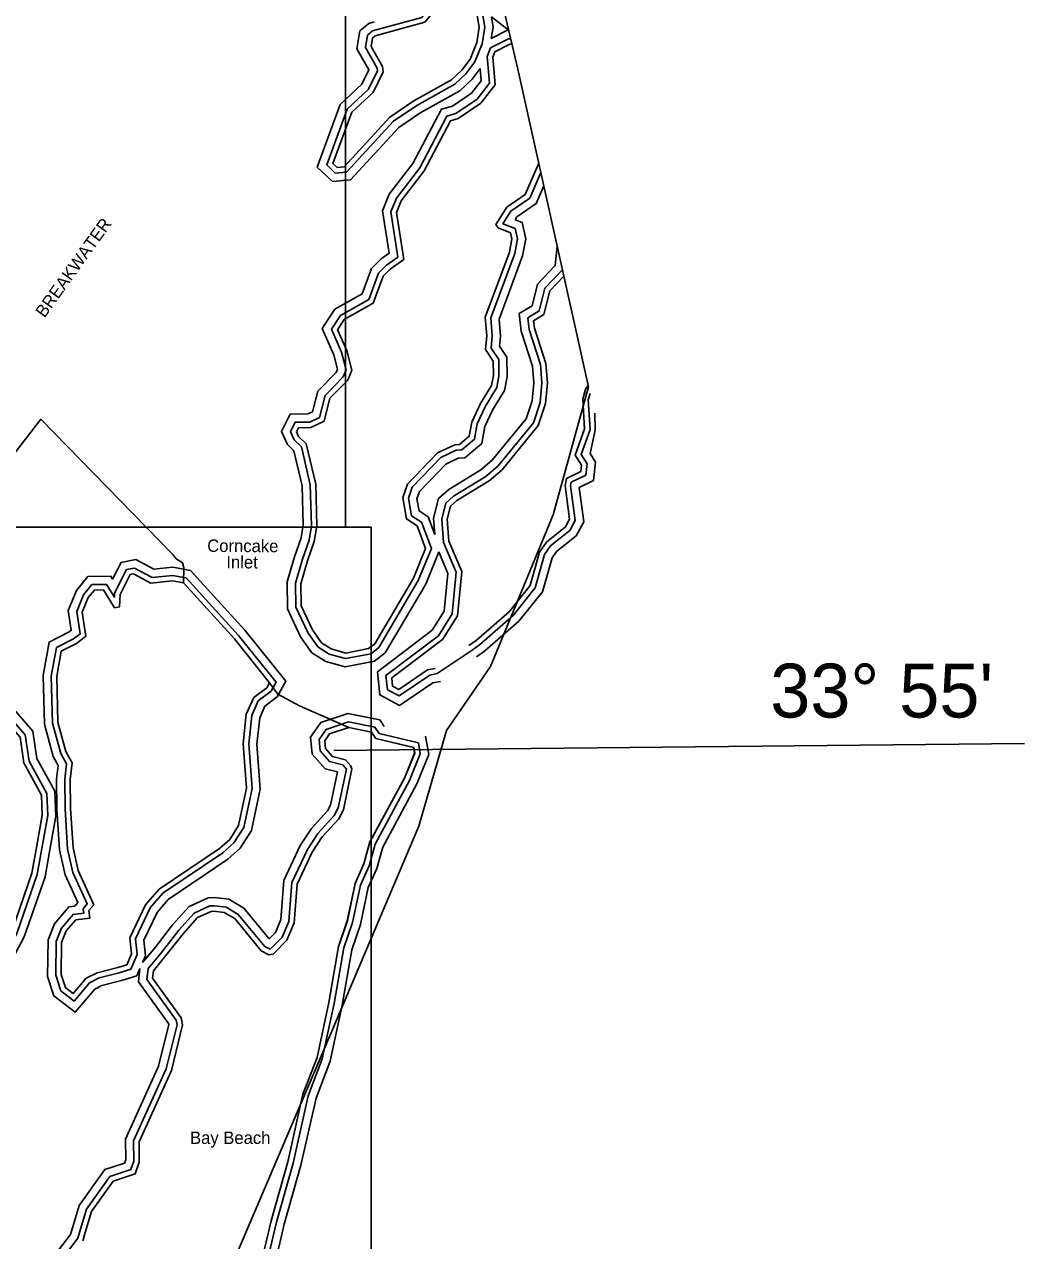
# Model space of a CAD drawing. Extents: x 2104537 to 2336408, y 34176 to 229611.
# Drawn here: x 2315671 to 2327735, y 56446 to 71119 of the extents above; entities that cross this region are included whole.
import ezdxf

# ---------------------------------------------------------------- set-up
doc = ezdxf.new("R2010")
doc.units = 0
for name, color, linetype in [('Exist Boundary Land Use Park State Division NC Parks and Recreation', 7, 'Continuous'), ('Exist Boundary Political CountyLine', 7, 'Continuous'), ('Exist Hydrographic Buffer Line', 7, 'Continuous'), ('Exist Hydrographic Creek Single Shore', 7, 'Continuous'), ('Exist Hydrographic Inlet Label', 7, 'Continuous'), ('Exist Hydrographic Island Shore', 7, 'Continuous'), ('Exist Hydrographic Lake Shore', 7, 'Continuous'), ('Exist Hydrographic Point Label', 7, 'Continuous'), ('Map Preparation Inset Cut Line', 7, 'Continuous'), ('Map Preparation Longitude Latitude Label', 7, 'Continuous'), ('Map Preparation Longitude Latitude Lines', 7, 'Continuous')]:
    doc.layers.add(name, color=color, linetype=linetype)

msp = doc.modelspace()

# ---------------------------------------------------------------- linework, layer by layer
at = {"layer": 'Exist Boundary Land Use Park State Division NC Parks and Recreation'}
msp.add_line((2319909, 62505), (2320366, 62396), dxfattribs=at)
for points in [[(2313782, 63649), (2315870, 66357), (2317461, 64723), (2317503, 64672), (2317579, 64623), (2317596, 64564), (2317590, 64380), (2318205, 63705), (2318628, 63177), (2318729, 63037), (2318989, 62896), (2319583, 62637), (2319859, 62582), (2319909, 62505), (2320370, 62395), (2320379, 62327), (2320257, 62027), (2319839, 61255), (2319767, 60990), (2319661, 60756), (2319567, 60303)], [(2319583, 62637), (2319858, 62582), (2319909, 62505)], [(2317647, 52731), (2317825, 53338), (2317824, 53453), (2318025, 54114), (2318214, 55083), (2318520, 56142), (2318647, 56686), (2318848, 57396), (2319031, 58214), (2319201, 58657), (2319344, 59319), (2319461, 59993), (2319566, 60303), (2319661, 60756), (2319767, 60990), (2319839, 61256), (2320256, 62027), (2320378, 62327), (2320366, 62396)], [(2319567, 60303), (2319461, 59993), (2319344, 59319), (2319201, 58657), (2319031, 58214), (2318848, 57396), (2318647, 56686), (2318520, 56142)]]:
    msp.add_lwpolyline(points, dxfattribs=at)
at = {"layer": 'Exist Boundary Political CountyLine'}
for points in [[(2318854, 82227), (2319714, 78705), (2321624, 70579), (2322473, 66747)], [(2322473, 66747), (2322047, 65201), (2321293, 63372), (2320764, 62602), (2320427, 61447), (2319369, 58944), (2318086, 55943)]]:
    msp.add_lwpolyline(points, dxfattribs=at)
at = {"layer": 'Exist Hydrographic Buffer Line'}
for p, q in [((2320834, 70132), (2321064, 70288)), ((2320876, 70042), (2321132, 70215)), ((2320651, 63286), (2321070, 63571)), ((2319950, 62563), (2320424, 62450))]:
    msp.add_line(p, q, dxfattribs=at)
for points in [[(2320562, 71320), (2320463, 71202), (2319871, 71039), (2319808, 70987), (2319785, 70841), (2319926, 70591), (2319931, 70558), (2319823, 70336), (2319564, 70097), (2319317, 69422), (2319421, 69325), (2319558, 69336), (2320122, 69949), (2320403, 70138), (2320864, 70395), (2320997, 70521), (2321104, 70668), (2321191, 70882), (2321225, 71085), (2321167, 71417), (2321128, 71473)], [(2321302, 70949), (2321325, 71085), (2321303, 71211)], [(2321303, 71211), (2321506, 71053)], [(2319891, 71147), (2319824, 71128), (2319717, 71039), (2319682, 70822), (2319826, 70568), (2319742, 70396), (2319480, 70153), (2319202, 69394), (2319386, 69224), (2319604, 69241), (2320187, 69874), (2320454, 70054), (2320922, 70315), (2321071, 70456), (2321167, 70587)], [(2321506, 71053), (2321302, 70949)], [(2321511, 70945), (2321293, 70834), (2321254, 70730), (2321282, 70407), (2321132, 70215)], [(2321537, 70945), (2321511, 70945)], [(2321167, 70587), (2321180, 70437), (2321064, 70288)], [(2319415, 67681), (2319745, 67869), (2319858, 68173), (2319976, 68290), (2320070, 68357), (2319989, 68870), (2320072, 69072), (2320356, 69441), (2320700, 70094), (2320834, 70132)], [(2319484, 67608), (2319825, 67801), (2319943, 68119), (2320040, 68215), (2320176, 68312), (2320091, 68858), (2320158, 69023), (2320439, 69388), (2320767, 70011), (2320876, 70042)], [(2321441, 68711), (2321539, 68866), (2321766, 69022), (2321900, 69333)], [(2321589, 68761), (2321611, 68796), (2321845, 68957), (2321936, 69169)], [(2321301, 67212), (2321314, 67360), (2321296, 67577), (2321585, 68354), (2321619, 68532), (2321591, 68654), (2321441, 68711)], [(2321402, 67238), (2321413, 67359), (2321396, 67563), (2321680, 68327), (2321720, 68533), (2321676, 68728), (2321589, 68761)], [(2322097, 68443), (2322074, 68209), (2321861, 67984), (2321795, 67725), (2321640, 67629), (2321661, 67418), (2321798, 66995), (2321815, 66795), (2321796, 66578), (2321722, 66359), (2321315, 65861), (2321178, 65745), (2320790, 65506), (2320666, 65398), (2320607, 65163), (2320622, 64964)], [(2322161, 68158), (2321950, 67935), (2321880, 67662), (2321744, 67577), (2321758, 67438), (2321896, 67014), (2321914, 66795), (2321893, 66558), (2321810, 66311), (2321385, 65792), (2321237, 65665), (2320848, 65426), (2320754, 65344), (2320706, 65154), (2320728, 64868), (2320879, 64509), (2320830, 64007), (2320664, 63744), (2320032, 63265), (2320050, 63092), (2320190, 63018), (2320560, 63269), (2320651, 63286)], [(2318846, 64067), (2318842, 64393), (2318931, 64695), (2319008, 64923), (2319035, 65076), (2319022, 65551), (2318923, 65972), (2318843, 66049), (2318772, 66207), (2318876, 66415), (2319090, 66419), (2319146, 66446), (2319209, 66693), (2319432, 66920), (2319448, 66958), (2319404, 67131), (2319262, 67449), (2319415, 67681)], [(2318944, 64090), (2318941, 64379), (2319025, 64666), (2319104, 64898), (2319134, 65069), (2319120, 65564), (2319012, 66023), (2318925, 66106), (2318881, 66204), (2318937, 66318), (2319113, 66321), (2319229, 66377), (2319298, 66643), (2319516, 66865), (2319551, 66950), (2319497, 67164), (2319374, 67440), (2319484, 67608)], [(2321232, 66512), (2321368, 66738), (2321394, 66875), (2321393, 67075), (2321301, 67212)], [(2321319, 66466), (2321461, 66702), (2321493, 66866), (2321491, 67105), (2321402, 67238)], [(2321070, 63571), (2321162, 63634), (2321565, 63987), (2321832, 64321), (2321946, 64724), (2322016, 64826), (2322250, 65014), (2322315, 65135), (2322259, 65554), (2322267, 65594), (2322444, 65681), (2322458, 65816), (2322386, 65930), (2322494, 66232), (2322472, 66591), (2322493, 66667)], [(2320947, 65986), (2321098, 66116), (2321131, 66299), (2321232, 66512)], [(2320985, 65889), (2321188, 66064), (2321226, 66268), (2321319, 66466)], [(2318944, 64090), (2319088, 63782), (2319209, 63610), (2319347, 63523), (2319546, 63468), (2319852, 63527), (2319948, 63603), (2320422, 64408), (2320580, 64796), (2320461, 65112), (2320341, 65191), (2320304, 65404), (2320350, 65534), (2320695, 65894), (2320880, 65983), (2320947, 65986)], [(2320622, 64964), (2320542, 65176), (2320431, 65250), (2320405, 65396), (2320436, 65482), (2320753, 65813), (2320904, 65886), (2320985, 65889)], [(2318846, 64067), (2319003, 63732), (2319140, 63537), (2319306, 63432), (2319542, 63367), (2319894, 63435), (2320023, 63538), (2320511, 64364), (2320669, 64754)], [(2320669, 64754), (2320779, 64494), (2320734, 64040), (2320591, 63812), (2319929, 63310)], [(2317096, 59802), (2317131, 59883), (2317112, 60072), (2317271, 60405), (2317406, 60562), (2318125, 61048), (2318275, 61180), (2318409, 61393), (2318516, 61894), (2318476, 62437), (2318509, 62755), (2318571, 62893), (2318722, 63007), (2318825, 63194), (2318330, 63812), (2317674, 64532), (2317463, 64570), (2317232, 64546), (2317016, 64663), (2316837, 64628), (2316736, 64427), (2316714, 64461), (2316437, 64459), (2316300, 64288), (2316200, 64047)], [(2316994, 59813), (2317030, 59898), (2317011, 60089), (2317188, 60460), (2317340, 60637), (2318065, 61126), (2318199, 61245), (2318316, 61431), (2318417, 61901), (2318377, 62438), (2318413, 62781), (2318491, 62957), (2318646, 63073), (2318707, 63184), (2318255, 63748), (2317624, 64441), (2317459, 64471), (2317212, 64445), (2317000, 64560), (2316903, 64541), (2316760, 64255), (2316758, 64208), (2316660, 64362), (2316485, 64361), (2316385, 64238), (2316302, 64035)], [(2316200, 64047), (2316237, 63809), (2316211, 63790), (2315969, 63667), (2315897, 63263), (2315912, 62675), (2316017, 62286), (2316078, 62177), (2316060, 62018), (2316064, 61652), (2316095, 61160), (2316163, 60858), (2316315, 60525), (2316279, 60482), (2316279, 60482), (2316209, 60474), (2316035, 60269), (2315957, 60075), (2315952, 59633), (2316028, 59401)], [(2316302, 64035), (2316343, 63766), (2316264, 63706), (2316058, 63601), (2315995, 63255), (2316010, 62690), (2316109, 62324), (2316180, 62197), (2316159, 62013), (2316163, 61656), (2316193, 61174), (2316257, 60889), (2316430, 60508), (2316381, 60451), (2316387, 60396), (2316259, 60381), (2316120, 60217), (2316055, 60056), (2316051, 59648), (2316112, 59460)], [(2315525, 59209), (2315380, 59494), (2315392, 59589), (2315670, 60111), (2315921, 60837), (2315978, 61160), (2316052, 61568), (2316038, 61867), (2315822, 62263), (2315775, 62592), (2315494, 62913), (2315355, 63011), (2315215, 63018), (2315032, 63151), (2314890, 63198), (2314787, 63338), (2314574, 63445), (2314488, 63484), (2314305, 63599), (2314105, 63640), (2313837, 63809), (2313567, 63835), (2313363, 63816), (2313289, 63797)], [(2315429, 59181), (2315278, 59477), (2315297, 59620), (2315580, 60150), (2315825, 60862), (2315881, 61178), (2315953, 61575), (2315941, 61840), (2315727, 62232), (2315682, 62549), (2315428, 62839), (2315322, 62914), (2315180, 62921), (2314987, 63062), (2314829, 63115), (2314722, 63260), (2314532, 63356), (2314442, 63397), (2314268, 63506), (2314067, 63548), (2313804, 63713), (2313566, 63736), (2313380, 63719), (2313305, 63699)], [(2319447, 62100), (2319297, 62138), (2319144, 62315), (2319124, 62518), (2319247, 62697), (2319573, 62806)], [(2319555, 62135), (2319510, 62186), (2319351, 62226), (2319239, 62356), (2319226, 62492), (2319310, 62614), (2319579, 62705), (2319898, 62641), (2319950, 62563)], [(2317710, 52713), (2317891, 53329), (2317890, 53444), (2318089, 54098), (2318278, 55068), (2318584, 56126), (2318711, 56669), (2318912, 57380), (2319094, 58195), (2319264, 58638), (2319409, 59307), (2319525, 59977), (2319630, 60285), (2319724, 60736), (2319829, 60968), (2319901, 61231), (2320316, 61999), (2320446, 62320), (2320424, 62450)], [(2319327, 61631), (2319364, 61700), (2319447, 62100)], [(2319408, 61574), (2319457, 61666), (2319555, 62135)], [(2318623, 60088), (2318698, 60163), (2318764, 60320), (2318801, 60791), (2318998, 61213), (2319135, 61419), (2319327, 61631)], [(2318636, 59961), (2318781, 60108), (2318861, 60297), (2318898, 60765), (2319084, 61165), (2319212, 61359), (2319408, 61574)], [(2317096, 59802), (2317236, 59968), (2317459, 60255), (2317659, 60478), (2317886, 60581), (2317964, 60584)], [(2317164, 59730), (2317312, 59906), (2317535, 60191), (2317718, 60397), (2317909, 60484), (2317960, 60486)], [(2317960, 60486), (2318104, 60469), (2318251, 60382), (2318572, 59995), (2318636, 59961)], [(2317964, 60584), (2318136, 60564), (2318316, 60458), (2318623, 60088)], [(2316028, 59401), (2316283, 59202), (2316520, 59480), (2316607, 59524), (2316843, 59583), (2317027, 59641), (2317065, 59729)], [(2316054, 56131), (2316316, 56476), (2316421, 56827), (2316703, 57221), (2316957, 57304), (2316992, 57405), (2316989, 57651), (2317383, 58521), (2317513, 59051), (2317502, 59107), (2317148, 59595), (2317164, 59730)], [(2316112, 59460), (2316270, 59337), (2316458, 59558), (2316572, 59617), (2316816, 59678), (2316955, 59721), (2316994, 59813)], [(2316275, 56682), (2316331, 56871), (2316641, 57305), (2316880, 57382), (2316893, 57421), (2316890, 57672), (2317290, 58553), (2317412, 59053), (2317410, 59067), (2317046, 59569), (2317065, 59729)]]:
    msp.add_lwpolyline(points, dxfattribs=at)
at = {"layer": 'Exist Hydrographic Creek Single Shore'}
for points in [[(2322178, 68080), (2322009, 67902), (2321937, 67620), (2321813, 67543), (2321822, 67452), (2321960, 67027), (2321979, 66795), (2321957, 66544), (2321868, 66278), (2321432, 65746), (2321275, 65612), (2320887, 65373), (2320812, 65308), (2320772, 65149), (2320792, 64884), (2320946, 64519), (2320893, 63985), (2320713, 63699), (2320101, 63235)], [(2321033, 63625), (2321121, 63686), (2321517, 64033), (2321772, 64351), (2321885, 64753), (2321967, 64871), (2322198, 65057), (2322247, 65148), (2322192, 65556), (2322208, 65639), (2322382, 65724), (2322390, 65800), (2322313, 65922), (2322427, 66241), (2322406, 66598), (2322438, 66718), (2322470, 66764)], [(2321125, 63490), (2321222, 63556), (2321636, 63919), (2321921, 64275), (2322036, 64682), (2322089, 64758), (2322327, 64950), (2322417, 65117), (2322361, 65531), (2322536, 65617), (2322559, 65839), (2322495, 65942), (2322557, 66222), (2322551, 66427)], [(2319929, 63310), (2319957, 63030), (2320197, 62903), (2320598, 63176), (2320689, 63193)], [(2319573, 62806), (2319957, 62730), (2320010, 62650)], [(2317804, 52685), (2317990, 53315), (2317989, 53429), (2318185, 54075), (2318374, 55045), (2318679, 56101), (2318806, 56645), (2319007, 57356), (2319189, 58166), (2319359, 58610), (2319505, 59288), (2319621, 59953), (2319725, 60259), (2319818, 60705), (2319922, 60934), (2319993, 61194), (2320405, 61957), (2320548, 62309), (2320509, 62531)], [(2319604, 62178), (2319545, 62245), (2319387, 62285), (2319302, 62383), (2319293, 62475), (2319351, 62559), (2319583, 62637)], [(2319462, 61536), (2319519, 61643), (2319622, 62136), (2319604, 62178)], [(2318671, 59903), (2318836, 60071), (2318925, 60281), (2318962, 60748), (2319141, 61133), (2319264, 61318), (2319462, 61536)], [(2317227, 59703), (2317363, 59865), (2317585, 60149), (2317758, 60343), (2317924, 60419), (2317957, 60420)], [(2317957, 60420), (2318082, 60405), (2318208, 60331), (2318529, 59944), (2318621, 59895), (2318671, 59903)], [(2316405, 56545), (2316480, 56797), (2316743, 57165), (2317008, 57251), (2317057, 57394), (2317054, 57637), (2317445, 58499), (2317580, 59050), (2317563, 59134), (2317216, 59613), (2317227, 59703)], [(2315966, 56178), (2316227, 56521), (2316275, 56682)]]:
    msp.add_lwpolyline(points, dxfattribs=at)
at = {"layer": 'Exist Hydrographic Island Shore'}
msp.add_line((2320904, 69982), (2321177, 70167), dxfattribs=at)
for points in [[(2320862, 71490), (2320705, 71389), (2320500, 71144), (2319902, 70980), (2319869, 70952), (2319853, 70853), (2319989, 70612), (2319998, 70547), (2319876, 70296), (2319620, 70060), (2319393, 69440), (2319444, 69393), (2319527, 69399), (2320079, 69999), (2320368, 70194), (2320824, 70448), (2320947, 70565), (2321046, 70700), (2321127, 70900), (2321158, 71085), (2321105, 71391), (2321046, 71474), (2320954, 71523), (2320862, 71490)], [(2321527, 70880), (2321345, 70787), (2321320, 70721), (2321349, 70387), (2321177, 70167)], [(2321553, 70880), (2321527, 70880)], [(2319530, 67558), (2319878, 67756), (2319999, 68082), (2320082, 68164), (2320247, 68282), (2320158, 68850), (2320215, 68990), (2320494, 69352), (2320812, 69955), (2320904, 69982)], [(2321384, 68662), (2321359, 68704), (2321490, 68912), (2321713, 69065), (2321876, 69443)], [(2321233, 67195), (2321248, 67360), (2321229, 67586), (2321521, 68372), (2321552, 68531), (2321535, 68605), (2321384, 68662)], [(2319009, 64105), (2319006, 64370), (2319087, 64646), (2319167, 64882), (2319199, 65064), (2319185, 65572), (2319071, 66057), (2318979, 66145), (2318953, 66203), (2318978, 66253), (2319128, 66256), (2319285, 66331), (2319357, 66609), (2319571, 66828), (2319620, 66945), (2319559, 67185), (2319448, 67434), (2319530, 67558)], [(2321174, 66543), (2321305, 66762), (2321328, 66881), (2321327, 67055), (2321233, 67195)], [(2320921, 66051), (2321037, 66150), (2321068, 66319), (2321174, 66543)], [(2319009, 64105), (2319145, 63815), (2319255, 63658), (2319373, 63584), (2319548, 63535), (2319823, 63588), (2319897, 63647), (2320363, 64437), (2320509, 64797), (2320407, 65069), (2320281, 65152), (2320236, 65410), (2320293, 65570), (2320655, 65948), (2320863, 66048), (2320921, 66051)], [(2316934, 59839), (2316963, 59908), (2316944, 60101), (2317132, 60496), (2317296, 60686), (2318024, 61178), (2318148, 61287), (2318254, 61456), (2318350, 61906), (2318311, 62439), (2318348, 62799), (2318438, 62999), (2318595, 63117), (2318628, 63177), (2318205, 63705), (2317590, 64380), (2317456, 64405), (2317198, 64378), (2316989, 64491), (2316947, 64483), (2316825, 64239), (2316818, 64091), (2316760, 64082), (2316624, 64296), (2316516, 64295), (2316442, 64204), (2316369, 64027)], [(2316369, 64027), (2316414, 63737), (2316298, 63650), (2316116, 63557), (2316061, 63250), (2316075, 62699), (2316170, 62349), (2316247, 62210), (2316224, 62009), (2316228, 61658), (2316258, 61184), (2316319, 60910), (2316507, 60497), (2316449, 60430), (2316459, 60338), (2316292, 60318), (2316177, 60183), (2316120, 60042), (2316116, 59658), (2316168, 59499), (2316191, 59482)], [(2315364, 59162), (2315210, 59465), (2315233, 59640), (2315519, 60176), (2315761, 60878), (2315816, 61189), (2315887, 61579), (2315876, 61822), (2315664, 62210), (2315619, 62520), (2315383, 62790), (2315299, 62849), (2315157, 62857), (2314956, 63003), (2314788, 63059), (2314678, 63209), (2314503, 63297), (2314410, 63339), (2314243, 63444), (2314042, 63486), (2313782, 63649), (2313566, 63670), (2313391, 63654), (2313316, 63634)], [(2316191, 59482), (2316260, 59428), (2316416, 59611), (2316549, 59679), (2316798, 59741), (2316906, 59775), (2316934, 59839)]]:
    msp.add_lwpolyline(points, dxfattribs=at)
at = {"layer": 'Exist Hydrographic Lake Shore'}
for points in [[(2320101, 63235), (2320111, 63134), (2320186, 63094), (2320534, 63331), (2320625, 63348)], [(2316375, 56445), (2316405, 56545)]]:
    msp.add_lwpolyline(points, dxfattribs=at)
at = {"layer": 'Map Preparation Inset Cut Line'}
for points in [[(2319544, 95147), (2262949, 95147), (2262949, 70118), (2244094, 70118), (2244094, 50898), (2300689, 50898), (2300689, 65052), (2319544, 65052)], [(2300689, 65052), (2319852, 65052), (2319852, 34363), (2300689, 34363)]]:
    msp.add_lwpolyline(points, close=True, dxfattribs=at)
at = {"layer": 'Map Preparation Longitude Latitude Lines'}
msp.add_line((2319403, 62358), (2327735, 62445), dxfattribs=at)

# ---------------------------------------------------------------- texts
at = {"layer": 'Exist Hydrographic Inlet Label'}
for s, p in [('Corncake', (2317876, 64755)), ('Inlet', (2318107, 64557))]:
    msp.add_text(s, height=150, rotation=359.6839, dxfattribs=at).set_placement(p)
msp.add_text('Bay Beach', height=150, dxfattribs=at).set_placement((2317669, 57613))
at = {"layer": 'Exist Hydrographic Point Label'}
msp.add_text('BREAKWATER', height=150, rotation=54.4564, dxfattribs=at).set_placement((2315915, 67570))
at = {"layer": 'Map Preparation Longitude Latitude Label'}
msp.add_text("33° 55'", height=650, dxfattribs=at).set_placement((2324667, 62757))

doc.saveas('drawing.dxf')
